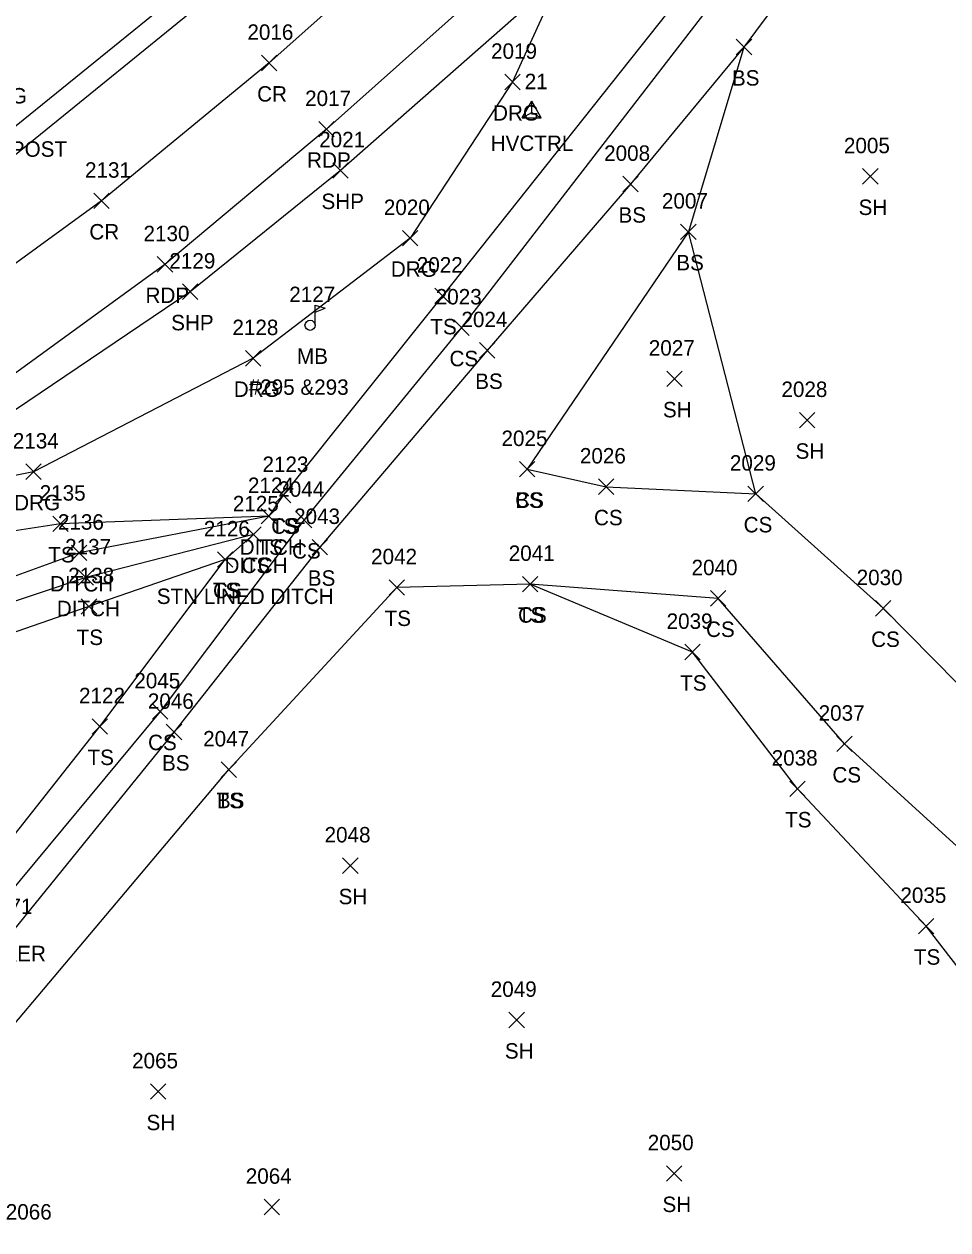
# Model space of a CAD drawing. Extents: x 1520648 to 1523413, y 732854 to 735518.
# Drawn here: x 1522132.5 to 1522252.1, y 733722 to 733878.1 of the extents above; entities that cross this region are included whole.
import ezdxf

# ---------------------------------------------------------------- set-up
doc = ezdxf.new("R2010")
doc.units = 0
for name, color, linetype in [('C_A', 7, 'Continuous'), ('C_I', 7, 'Continuous'), ('CPSM', 7, 'Continuous'), ('D_A', 7, 'Continuous'), ('D_C', 7, 'Continuous'), ('D_I', 7, 'Continuous'), ('D_TIC', 7, 'Continuous'), ('DD', 7, 'Continuous'), ('L_A', 7, 'Continuous'), ('L_C', 7, 'Continuous'), ('L_I', 7, 'Continuous'), ('L_TIC', 7, 'Continuous'), ('LELB', 7, 'Continuous'), ('LMB', 7, 'Continuous'), ('P_A', 7, 'Continuous'), ('P_I', 7, 'Continuous'), ('P_TIC', 7, 'Continuous'), ('PET', 7, 'Continuous'), ('PRC', 7, 'Continuous'), ('PSP', 7, 'Continuous'), ('R_A', 7, 'Continuous'), ('R_C', 7, 'Continuous'), ('R_I', 7, 'Continuous'), ('R_TIC', 7, 'Continuous'), ('RDG', 7, 'Continuous'), ('U_C', 7, 'Continuous')]:
    doc.layers.add(name, color=color, linetype=linetype)

msp = doc.modelspace()

# ---------------------------------------------------------------- linework, layer by layer
at = {"layer": 'CPSM'}
for p, q in [((1522196.98, 733865.91), (1522198.23, 733868.07)), ((1522199.48, 733865.91), (1522198.23, 733868.07)), ((1522198.23, 733866.63), (1522198.23, 733868.07)), ((1522196.98, 733865.91), (1522198.23, 733866.63)), ((1522198.23, 733866.63), (1522198.23, 733866.63)), ((1522198.23, 733866.63), (1522199.48, 733865.91)), ((1522196.98, 733865.91), (1522199.48, 733865.91))]:
    msp.add_line(p, q, dxfattribs=at)
at = {"layer": 'D_TIC'}
for points in [[(1522163.2, 733813.35), (1522165.2, 733815.35)], [(1522165.2, 733813.35), (1522163.2, 733815.35)], [(1522161.23, 733810.98), (1522163.23, 733812.98)], [(1522163.23, 733810.98), (1522161.23, 733812.98)], [(1522138.65, 733808.6), (1522140.65, 733810.6)], [(1522140.65, 733808.6), (1522138.65, 733810.6)], [(1522139.52, 733805.4), (1522141.52, 733807.4)], [(1522141.52, 733805.4), (1522139.52, 733807.4)]]:
    msp.add_lwpolyline(points, dxfattribs=at)
at = {"layer": 'DD'}
for points in [[(1522164.2, 733814.35), (1522139.65, 733809.6), (1522123, 733803.56), (1522120.86, 733803.48), (1522117.44, 733804.18), (1522115.71, 733803.39), (1522086.18, 733774.32), (1522064.56, 733749), (1522039.86, 733734.03), (1522023.76, 733721.95)], [(1522162.23, 733811.98), (1522140.52, 733806.4), (1522122.34, 733800.32), (1522119.2, 733799.09), (1522112.72, 733793.33), (1522110.86, 733796.04), (1522088.15, 733769.97), (1522068.1, 733744.73), (1522048.36, 733727.58), (1522036.15, 733713.61)]]:
    msp.add_lwpolyline(points, dxfattribs=at)
at = {"layer": 'L_TIC'}
for points in [[(1522224.71, 733874.09), (1522226.71, 733876.09)], [(1522226.71, 733874.09), (1522224.71, 733876.09)], [(1522224.71, 733874.09), (1522226.71, 733876.09)], [(1522226.71, 733874.09), (1522224.71, 733876.09)], [(1522210.03, 733856.35), (1522212.03, 733858.35)], [(1522212.03, 733856.35), (1522210.03, 733858.35)], [(1522241.07, 733857.34), (1522243.07, 733859.34)], [(1522243.07, 733857.34), (1522241.07, 733859.34)], [(1522217.51, 733850.17), (1522219.51, 733852.17)], [(1522219.51, 733850.17), (1522217.51, 733852.17)], [(1522217.51, 733850.17), (1522219.51, 733852.17)], [(1522219.51, 733850.17), (1522217.51, 733852.17)], [(1522185.7, 733841.89), (1522187.7, 733843.89)], [(1522187.7, 733841.89), (1522185.7, 733843.89)], [(1522188.15, 733837.76), (1522190.15, 733839.76)], [(1522190.15, 733837.76), (1522188.15, 733839.76)], [(1522191.48, 733834.82), (1522193.48, 733836.82)], [(1522193.48, 733834.82), (1522191.48, 733836.82)], [(1522215.73, 733831.14), (1522217.73, 733833.14)], [(1522217.73, 733831.14), (1522215.73, 733833.14)], [(1522232.9, 733825.78), (1522234.9, 733827.78)], [(1522234.9, 733825.78), (1522232.9, 733827.78)], [(1522196.66, 733819.43), (1522198.66, 733821.43)], [(1522198.66, 733819.43), (1522196.66, 733821.43)], [(1522196.66, 733819.43), (1522198.66, 733821.43)], [(1522198.66, 733819.43), (1522196.66, 733821.43)], [(1522165.07, 733816.07), (1522167.07, 733818.07)], [(1522167.07, 733816.07), (1522165.07, 733818.07)], [(1522165.07, 733816.07), (1522167.07, 733818.07)], [(1522167.07, 733816.07), (1522165.07, 733818.07)], [(1522206.86, 733817.17), (1522208.86, 733819.17)], [(1522208.86, 733817.17), (1522206.86, 733819.17)], [(1522226.23, 733816.25), (1522228.23, 733818.25)], [(1522228.23, 733816.25), (1522226.23, 733818.25)], [(1522163.2, 733813.35), (1522165.2, 733815.35)], [(1522165.2, 733813.35), (1522163.2, 733815.35)], [(1522167.77, 733812.86), (1522169.77, 733814.86)], [(1522169.77, 733812.86), (1522167.77, 733814.86)], [(1522136.24, 733812.36), (1522138.24, 733814.36)], [(1522138.24, 733812.36), (1522136.24, 733814.36)], [(1522161.23, 733810.98), (1522163.23, 733812.98)], [(1522163.23, 733810.98), (1522161.23, 733812.98)], [(1522169.81, 733809.34), (1522171.81, 733811.34)], [(1522171.81, 733809.34), (1522169.81, 733811.34)], [(1522157.54, 733807.73), (1522159.54, 733809.73)], [(1522159.54, 733807.73), (1522157.54, 733809.73)], [(1522157.54, 733807.73), (1522159.54, 733809.73)], [(1522159.54, 733807.73), (1522157.54, 733809.73)], [(1522179.78, 733804.13), (1522181.78, 733806.13)], [(1522181.78, 733804.13), (1522179.78, 733806.13)], [(1522197.03, 733804.56), (1522199.03, 733806.56)], [(1522199.03, 733804.56), (1522197.03, 733806.56)], [(1522197.03, 733804.56), (1522199.03, 733806.56)], [(1522199.03, 733804.56), (1522197.03, 733806.56)], [(1522221.36, 733802.71), (1522223.36, 733804.71)], [(1522223.36, 733802.71), (1522221.36, 733804.71)], [(1522139.92, 733801.67), (1522141.92, 733803.67)], [(1522141.92, 733801.67), (1522139.92, 733803.67)], [(1522242.73, 733801.42), (1522244.73, 733803.42)], [(1522244.73, 733801.42), (1522242.73, 733803.42)], [(1522218.04, 733795.76), (1522220.04, 733797.76)], [(1522220.04, 733795.76), (1522218.04, 733797.76)], [(1522149.13, 733788.06), (1522151.13, 733790.06)], [(1522151.13, 733788.06), (1522149.13, 733790.06)], [(1522141.32, 733786.13), (1522143.32, 733788.13)], [(1522143.32, 733786.13), (1522141.32, 733788.13)], [(1522150.93, 733785.41), (1522152.93, 733787.41)], [(1522152.93, 733785.41), (1522150.93, 733787.41)], [(1522237.72, 733783.87), (1522239.72, 733785.87)], [(1522239.72, 733783.87), (1522237.72, 733785.87)], [(1522158.04, 733780.54), (1522160.04, 733782.54)], [(1522160.04, 733780.54), (1522158.04, 733782.54)], [(1522158.04, 733780.54), (1522160.04, 733782.54)], [(1522160.04, 733780.54), (1522158.04, 733782.54)], [(1522231.63, 733778.06), (1522233.63, 733780.06)], [(1522233.63, 733778.06), (1522231.63, 733780.06)], [(1522173.76, 733768.11), (1522175.76, 733770.11)], [(1522175.76, 733768.11), (1522173.76, 733770.11)], [(1522248.3, 733760.28), (1522250.3, 733762.28)], [(1522250.3, 733760.28), (1522248.3, 733762.28)], [(1522195.28, 733748.12), (1522197.28, 733750.12)], [(1522197.28, 733748.12), (1522195.28, 733750.12)], [(1522148.88, 733738.86), (1522150.88, 733740.86)], [(1522150.88, 733738.86), (1522148.88, 733740.86)], [(1522215.68, 733728.26), (1522217.68, 733730.26)], [(1522217.68, 733728.26), (1522215.68, 733730.26)], [(1522163.6, 733723.92), (1522165.6, 733725.92)], [(1522165.6, 733723.92), (1522163.6, 733725.92)]]:
    msp.add_lwpolyline(points, dxfattribs=at)
at = {"layer": 'LELB'}
for points in [[(1522273.3, 733946.59), (1522271.43, 733944.22), (1522268.56, 733937.8), (1522262.2, 733922.49), (1522248.35, 733905.54), (1522225.71, 733875.09), (1522211.03, 733857.35), (1522192.48, 733835.82), (1522170.81, 733810.34), (1522151.93, 733786.41), (1522130.42, 733759.83), (1522111.64, 733741.03), (1522100.77, 733725.2)], [(1522266.63, 733945.22), (1522267.06, 733939.56), (1522257.32, 733925.54), (1522244.42, 733910.4), (1522223.41, 733883.18), (1522189.15, 733838.76), (1522168.77, 733813.86), (1522150.13, 733789.06), (1522128.4, 733762.92), (1522110.49, 733741.99), (1522098.34, 733726.66), (1522093.01, 733716.82)], [(1522270.74, 733944.98), (1522266.63, 733945.22), (1522254.91, 733927.51), (1522242.52, 733911.99), (1522219.52, 733884.24), (1522186.7, 733842.89), (1522166.07, 733817.07), (1522164.2, 733814.35), (1522137.24, 733813.36), (1522122.6, 733811.13)], [(1522225.71, 733875.09), (1522218.51, 733851.17), (1522197.66, 733820.43)], [(1522227.23, 733817.25), (1522218.51, 733851.17)], [(1522197.66, 733820.43), (1522207.86, 733818.17), (1522227.23, 733817.25), (1522243.73, 733802.42), (1522259.85, 733786.08), (1522284.89, 733761.66), (1522275.17, 733753.98), (1522257.15, 733768.11), (1522238.72, 733784.87), (1522222.36, 733803.71), (1522198.03, 733805.56)], [(1522162.23, 733811.98), (1522158.54, 733808.73)], [(1522053.66, 733685.95), (1522065.79, 733698.82), (1522079.73, 733713.31), (1522095.17, 733729.5), (1522111.33, 733747.49), (1522125.4, 733765.73), (1522142.32, 733787.13), (1522158.54, 733808.73), (1522140.92, 733802.67), (1522121.24, 733795.82), (1522113.84, 733791.26), (1522092.03, 733765.67), (1522071.89, 733741.69), (1522053.44, 733719.77)], [(1522264.75, 733741.31), (1522249.3, 733761.28), (1522232.63, 733779.06), (1522219.04, 733796.76), (1522198.03, 733805.56), (1522180.78, 733805.13), (1522159.04, 733781.54)], [(1522124.38, 733740.47), (1522159.04, 733781.54)]]:
    msp.add_lwpolyline(points, dxfattribs=at)
at = {"layer": 'LMB'}
for p, q in [((1522170.19, 733841.66), (1522171.48, 733841.28)), ((1522170.19, 733839.07), (1522170.19, 733841.66)), ((1522170.19, 733840.76), (1522171.48, 733841.27)), ((1522169.54, 733839.06), (1522169.54, 733839.06))]:
    msp.add_line(p, q, dxfattribs=at)
msp.add_circle((1522169.54, 733839.06), 0.656, dxfattribs=at)
at = {"layer": 'P_TIC'}
for points in [[(1522163.25, 733872.02), (1522165.25, 733874.02)], [(1522165.25, 733872.02), (1522163.25, 733874.02)], [(1522170.68, 733863.45), (1522172.68, 733865.45)], [(1522172.68, 733863.45), (1522170.68, 733865.45)], [(1522172.49, 733858.11), (1522174.49, 733860.11)], [(1522174.49, 733858.11), (1522172.49, 733860.11)], [(1522141.54, 733854.17), (1522143.54, 733856.17)], [(1522143.54, 733854.17), (1522141.54, 733856.17)], [(1522149.76, 733845.95), (1522151.76, 733847.95)], [(1522151.76, 733845.95), (1522149.76, 733847.95)], [(1522153.03, 733842.41), (1522155.03, 733844.41)], [(1522155.03, 733842.41), (1522153.03, 733844.41)]]:
    msp.add_lwpolyline(points, dxfattribs=at)
at = {"layer": 'PET'}
for points in [[(1522409.89, 734185.46), (1522384.8, 734151.86), (1522362.15, 734120.96), (1522340.09, 734090.38), (1522317.27, 734060.02), (1522297.22, 734033.87), (1522262.69, 733990.17), (1522247.44, 733972.23), (1522223.91, 733946.24), (1522192.48, 733913.96), (1522164.52, 733888.05), (1522124.7, 733855.72), (1522089.98, 733831.33), (1522050.33, 733806.1), (1522008.23, 733782.16), (1521961.73, 733759.37), (1521937.85, 733748.92), (1521892.74, 733731.02), (1521853.04, 733716.93), (1521810.12, 733704.13), (1521784.9, 733696.8), (1521738.04, 733684.33), (1521683.5, 733669.74)], [(1522293.19, 733992.18), (1522263.71, 733955.95), (1522232.46, 733921.59), (1522205.93, 733894.99), (1522171.68, 733864.45), (1522150.76, 733846.95), (1522111.89, 733818.73), (1522077.26, 733795.56), (1522046.35, 733777.35), (1522014.71, 733760.04), (1521992.39, 733748.52), (1521963.75, 733735.05), (1521947.25, 733727.94), (1521903.49, 733710.07), (1521845.39, 733690.65), (1521824.85, 733681.25), (1521803.81, 733674.87), (1521790.98, 733674.84), (1521764.05, 733667.92), (1521729.46, 733658.42), (1521691.16, 733648.14)]]:
    msp.add_lwpolyline(points, dxfattribs=at)
at = {"layer": 'PRC'}
msp.add_lwpolyline([(1522254.71, 733962.62), (1522224.2, 733929), (1522197.91, 733903), (1522164.25, 733873.02), (1522142.54, 733855.17), (1522104.41, 733827.43), (1522070.85, 733804.7), (1522039.57, 733786.25), (1522009.6, 733770.04), (1521986.99, 733758.56), (1521958.12, 733745.43), (1521942.23, 733738.37), (1521896.32, 733720.33), (1521857.71, 733706.32), (1521841.62, 733701.43), (1521812.17, 733692.84), (1521787.03, 733685.66), (1521768.25, 733680.62), (1521726.09, 733669.37), (1521688.17, 733658.56)], dxfattribs=at)
at = {"layer": 'PSP'}
for points in [[(1522407.44, 734186.96), (1522382.7, 734153.4), (1522359.98, 734122.45), (1522337.92, 734092.02), (1522315.01, 734061.41), (1522295.21, 734035.76), (1522260.62, 733991.79), (1522245.88, 733973.99), (1522222.05, 733948.06), (1522190.45, 733915.42), (1522160.99, 733888.49), (1522154.25, 733883.34), (1522127.34, 733861.55), (1522088.3, 733833.58), (1522048.98, 733808.78), (1522007.27, 733785.06), (1521960.9, 733762.47), (1521936.68, 733751.08), (1521891.96, 733733.48), (1521851.86, 733719.56), (1521809.02, 733706.62), (1521784.1, 733699.99), (1521736.06, 733688.52), (1521682.58, 733672.91)], [(1522408.2, 734139.28), (1522381.04, 734102.47), (1522353.02, 734064.87), (1522324.01, 734025.28), (1522296.17, 733989.55), (1522266.63, 733953.31), (1522235.29, 733918.79), (1522209.78, 733890.98), (1522201.9, 733884.12), (1522173.49, 733859.11), (1522154.03, 733843.41), (1522113.55, 733816.07), (1522079.34, 733793.19), (1522048.3, 733774.46), (1522016.59, 733757.42), (1521993.94, 733745.83), (1521965.16, 733732.44), (1521948.66, 733724.97), (1521904.28, 733707.61), (1521888.63, 733701.99), (1521847.29, 733686.72), (1521809.29, 733673.67)]]:
    msp.add_lwpolyline(points, dxfattribs=at)
at = {"layer": 'R_TIC'}
for points in [[(1522194.75, 733869.56), (1522196.75, 733871.56)], [(1522196.75, 733869.56), (1522194.75, 733871.56)], [(1522181.51, 733849.34), (1522183.51, 733851.34)], [(1522183.51, 733849.34), (1522181.51, 733851.34)], [(1522161.18, 733833.79), (1522163.18, 733835.79)], [(1522163.18, 733833.79), (1522161.18, 733835.79)], [(1522132.75, 733819.11), (1522134.75, 733821.11)], [(1522134.75, 733819.11), (1522132.75, 733821.11)]]:
    msp.add_lwpolyline(points, dxfattribs=at)
at = {"layer": 'RDG'}
msp.add_lwpolyline([(1522201.9, 733884.12), (1522195.75, 733870.56), (1522182.51, 733850.34), (1522162.18, 733834.79), (1522133.75, 733820.11), (1522113.55, 733816.07)], dxfattribs=at)

# ---------------------------------------------------------------- texts
at = {"layer": 'C_A'}
msp.add_text('HVCTRL', height=2, dxfattribs=at).set_placement((1522192.92, 733861.63))
at = {"layer": 'C_I'}
msp.add_text('21', height=2, dxfattribs=at).set_placement((1522197.33, 733869.63))
at = {"layer": 'D_A'}
for p in [(1522160.43, 733809.35), (1522158.47, 733806.98), (1522135.88, 733804.6), (1522136.76, 733801.4)]:
    msp.add_text('DITCH', height=2, dxfattribs=at).set_placement(p)
at = {"layer": 'D_C'}
msp.add_text('STN LINED DITCH', height=2, dxfattribs=at).set_placement((1522149.7, 733802.98))
at = {"layer": 'D_I'}
for s, p in [('2124', (1522161.5, 733817.35)), ('2125', (1522159.54, 733814.98)), ('2136', (1522136.9, 733812.6)), ('2137', (1522137.83, 733809.4))]:
    msp.add_text(s, height=2, dxfattribs=at).set_placement(p)
at = {"layer": 'L_A'}
for s, p in [('BS', (1522224.15, 733870.09)), ('BS', (1522224.15, 733870.09)), ('SH', (1522240.55, 733853.34)), ('BS', (1522209.47, 733852.35)), ('BS', (1522216.95, 733846.17)), ('BS', (1522216.95, 733846.17)), ('TS', (1522185.11, 733837.89)), ('MB', (1522167.85, 733834.06)), ('CS', (1522187.59, 733833.76)), ('BS', (1522190.92, 733830.82)), ('SH', (1522215.22, 733827.14)), ('SH', (1522232.39, 733821.78)), ('CS', (1522196.1, 733815.43)), ('BS', (1522196.1, 733815.43)), ('CS', (1522206.3, 733813.17)), ('TS', (1522164.48, 733812.07)), ('CS', (1522164.51, 733812.07)), ('CS', (1522225.67, 733812.25)), ('TS', (1522135.65, 733808.36)), ('TS', (1522162.61, 733809.35)), ('CS', (1522167.21, 733808.86)), ('CS', (1522160.67, 733806.98)), ('BS', (1522169.25, 733805.34)), ('TS', (1522156.95, 733803.73)), ('CS', (1522156.98, 733803.73)), ('TS', (1522179.19, 733800.13)), ('TS', (1522196.44, 733800.56)), ('CS', (1522196.47, 733800.56)), ('CS', (1522220.8, 733798.71)), ('TS', (1522139.33, 733797.67)), ('CS', (1522242.17, 733797.42)), ('TS', (1522217.45, 733791.76)), ('CS', (1522148.57, 733784.06)), ('TS', (1522140.73, 733782.13)), ('BS', (1522150.37, 733781.41)), ('CS', (1522237.16, 733779.87)), ('TS', (1522157.45, 733776.54)), ('BS', (1522157.48, 733776.54)), ('TS', (1522231.04, 733774.06)), ('SH', (1522173.24, 733764.11)), ('TS', (1522247.71, 733756.28)), ('SH', (1522194.76, 733744.12)), ('SH', (1522148.37, 733734.86)), ('SH', (1522215.16, 733724.26))]:
    msp.add_text(s, height=2, dxfattribs=at).set_placement(p)
at = {"layer": 'L_C'}
msp.add_text('#295 &293', height=2, dxfattribs=at).set_placement((1522161.6, 733830.06))
at = {"layer": 'L_I'}
for s, p in [('2005', (1522238.65, 733861.34)), ('2008', (1522207.61, 733860.35)), ('2007', (1522215.09, 733854.17)), ('2007', (1522215.09, 733854.17)), ('2022', (1522183.36, 733845.89)), ('2127', (1522166.85, 733842.06)), ('2023', (1522185.81, 733841.76)), ('2024', (1522189.14, 733838.82)), ('2027', (1522213.39, 733835.14)), ('2028', (1522230.56, 733829.78)), ('2025', (1522194.32, 733823.43)), ('2025', (1522194.32, 733823.43)), ('2026', (1522204.47, 733821.17)), ('2123', (1522163.38, 733820.07)), ('2123', (1522163.38, 733820.07)), ('2029', (1522223.89, 733820.25)), ('2124', (1522161.5, 733817.35)), ('2135', (1522134.54, 733816.36)), ('2044', (1522165.43, 733816.86)), ('2125', (1522159.54, 733814.98)), ('2043', (1522167.47, 733813.34)), ('2126', (1522155.79, 733811.73)), ('2126', (1522155.79, 733811.73)), ('2042', (1522177.44, 733808.13)), ('2041', (1522195.26, 733808.56)), ('2041', (1522195.26, 733808.56)), ('2040', (1522218.93, 733806.71)), ('2138', (1522138.23, 733805.67)), ('2030', (1522240.3, 733805.42)), ('2039', (1522215.7, 733799.76)), ('2045', (1522146.79, 733792.06)), ('2122', (1522139.63, 733790.13)), ('2046', (1522148.54, 733789.41)), ('2037', (1522235.38, 733787.87)), ('2047', (1522155.7, 733784.54)), ('2047', (1522155.7, 733784.54)), ('2038', (1522229.3, 733782.06)), ('2048', (1522171.42, 733772.11)), ('2035', (1522245.96, 733764.28)), ('2071', (1522127.65, 733762.83)), ('2071', (1522127.65, 733762.83)), ('2049', (1522192.93, 733752.12)), ('2065', (1522146.5, 733742.86)), ('2050', (1522213.25, 733732.26)), ('2064', (1522161.22, 733727.92)), ('2066', (1522130.15, 733723.29))]:
    msp.add_text(s, height=2, dxfattribs=at).set_placement(p)
at = {"layer": 'P_A'}
for s, p in [('CR', (1522162.69, 733868.02)), ('RDP', (1522169.16, 733859.45)), ('SHP', (1522171.02, 733854.11)), ('CR', (1522140.97, 733850.17)), ('RDP', (1522148.24, 733841.95)), ('SHP', (1522151.56, 733838.41))]:
    msp.add_text(s, height=2, dxfattribs=at).set_placement(p)
at = {"layer": 'P_I'}
for s, p in [('2016', (1522161.43, 733876.02)), ('2017', (1522168.9, 733867.45)), ('2021', (1522170.72, 733862.11)), ('2131', (1522140.41, 733858.17)), ('2130', (1522147.98, 733849.95)), ('2129', (1522151.33, 733846.41))]:
    msp.add_text(s, height=2, dxfattribs=at).set_placement(p)
at = {"layer": 'R_A'}
for p in [(1522126.96, 733867.78), (1522193.23, 733865.56), (1522180, 733845.34), (1522159.67, 733829.79), (1522131.24, 733815.11)]:
    msp.add_text('DRG', height=2, dxfattribs=at).set_placement(p)
at = {"layer": 'R_C'}
msp.add_text('SGR W/ STEEL POST', height=2, dxfattribs=at).set_placement((1522111.04, 733860.88))
at = {"layer": 'R_I'}
for s, p in [('2019', (1522192.97, 733873.56)), ('2020', (1522179.09, 733853.34)), ('2128', (1522159.49, 733837.79)), ('2134', (1522131.06, 733823.11))]:
    msp.add_text(s, height=2, dxfattribs=at).set_placement(p)
at = {"layer": 'U_C'}
msp.add_text('TEL JCT MARKER', height=2, dxfattribs=at).set_placement((1522112.61, 733756.73))

doc.saveas('drawing.dxf')
